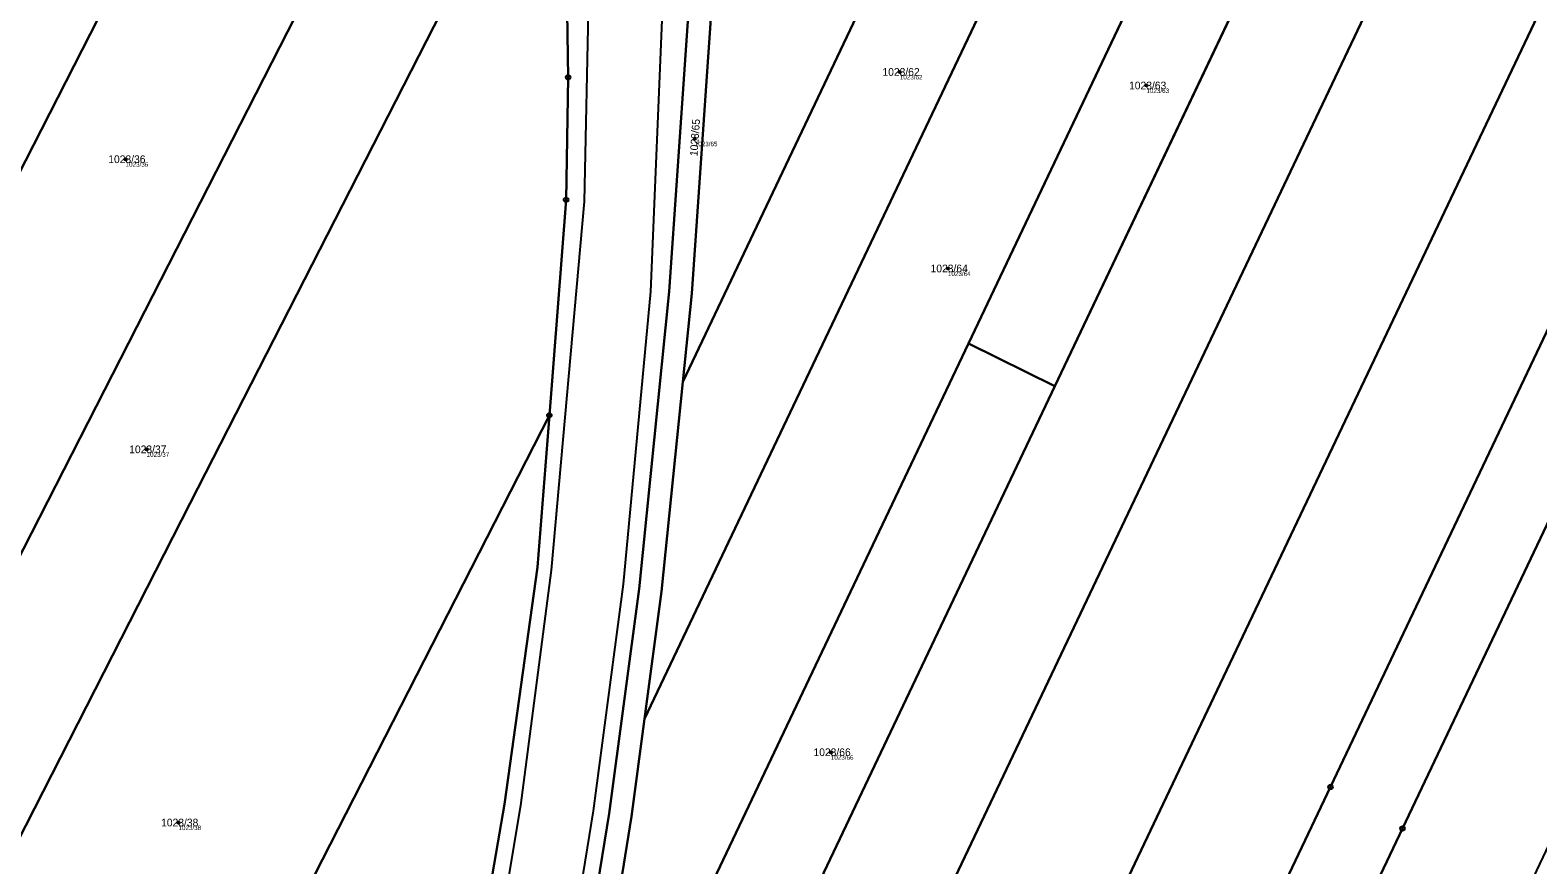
# Model space of a CAD drawing. Extents: x -761891 to -756141, y -1178507 to -1171885.
# Drawn here: x -759380.5 to -759047.8, y -1173401.7 to -1173217.5 of the extents above; entities that cross this region are included whole.
import ezdxf

# ---------------------------------------------------------------- set-up
doc = ezdxf.new("R2010")
doc.units = 0
for name, color, linetype in [('Definiční body', 7, 'Continuous'), ('Hranice parcel', 7, 'Continuous'), ('Parcelní čísla', 7, 'Continuous'), ('Polygon parcely', 7, 'Continuous'), ('Vnitřní kresba', 7, 'Continuous'), ('Značky bodu BP', 7, 'Continuous')]:
    doc.layers.add(name, color=color, linetype=linetype)

msp = doc.modelspace()

# ---------------------------------------------------------------- linework, layer by layer
at = {"layer": 'Definiční body'}
for centre in [(-759188.62, -1173226.71), (-759134.2, -1173229.71), (-759233.86, -1173241.45), (-759359.46, -1173245.98), (-759178, -1173270.09), (-759354.84, -1173310.01), (-759203.84, -1173376.86), (-759347.8, -1173392.38)]:
    msp.add_circle(centre, 0.25, dxfattribs=at)
at = {"layer": 'Hranice parcel'}
for p, q in [((-759153.47, -1173120.28), (-759236.49, -1173295.09)), ((-759173.5, -1173286.67), (-759110.27, -1173153.54)), ((-759154.42, -1173296.09), (-759093.02, -1173166.82)), ((-759154.42, -1173296.09), (-759173.5, -1173286.67))]:
    msp.add_line(p, q, dxfattribs=at)
for points in [[(-759262.44, -1173450.03), (-759252.77, -1173390.35), (-759246.17, -1173340.76), (-759239.52, -1173275.17), (-759234.03, -1173195.19), (-759227.86, -1173099.33), (-759227.37, -1173079.35), (-759227.9, -1173043.7), (-759228.27, -1173023.75), (-759229.8, -1172991.56), (-759231.35, -1172971.67), (-759235.74, -1172938.14), (-759236.43, -1172933.39), (-759238.63, -1172918.36), (-759242.68, -1172894.6), (-759247.54, -1172866.08), (-759251.15, -1172846.43), (-759260.37, -1172801.85), (-759264.84, -1172782.37), (-759286.7, -1172713.71)], [(-759467.98, -1173415.45), (-759406.63, -1173295.34), (-759335.12, -1173155.34), (-759276.12, -1173039.83)], [(-759442.86, -1173450.97), (-759355.26, -1173279.48), (-759267.66, -1173107.99)], [(-759133.77, -1173135.44), (-759189.31, -1173252.38), (-759244.93, -1173369.49)], [(-759427.35, -1173482.75), (-759345.2, -1173321.92), (-759262.83, -1173160.66)], [(-759262.83, -1173160.66), (-759261.81, -1173227.91), (-759262.27, -1173254.93), (-759265.96, -1173302.5)], [(-759071.43, -1173183.44), (-759149.49, -1173347.79), (-759227.35, -1173511.72), (-759305.41, -1173676.07)], [(-759044.39, -1173206.89), (-759120.74, -1173367.64), (-759198.13, -1173530.58), (-759274.48, -1173691.33)], [(-759236.49, -1173295.09), (-759234.52, -1173275.6), (-759230.2, -1173212.75)], [(-759021.44, -1173232.6), (-759093.6, -1173384.53), (-759170.13, -1173545.66), (-759245.99, -1173705.38)], [(-759006.97, -1173244.78), (-759077.69, -1173393.68), (-759154.01, -1173554.37), (-759229.58, -1173713.48)], [(-759262.02, -1173473.05), (-759217.76, -1173379.86), (-759173.5, -1173286.67)], [(-759282.92, -1173566.74), (-759218.62, -1173431.31), (-759154.42, -1173296.09)], [(-759244.93, -1173369.49), (-759241.18, -1173341.35), (-759236.49, -1173295.09)], [(-759393.52, -1173552.25), (-759329.86, -1173427.61), (-759265.96, -1173302.5)], [(-759265.96, -1173302.5), (-759268.56, -1173336.05), (-759275.87, -1173388.29), (-759285.29, -1173442.98), (-759293.79, -1173484.55), (-759312.76, -1173560.33)], [(-759244.93, -1173369.49), (-759247.8, -1173391.07), (-759257.5, -1173450.94), (-759262.02, -1173473.05)]]:
    msp.add_lwpolyline(points, dxfattribs=at)
at = {"layer": 'Polygon parcely'}
for points in [[(-759262.44, -1173450.03), (-759252.77, -1173390.35), (-759246.17, -1173340.76), (-759239.52, -1173275.17), (-759234.03, -1173195.19), (-759227.86, -1173099.33), (-759227.37, -1173079.35), (-759227.9, -1173043.7), (-759228.27, -1173023.75), (-759229.8, -1172991.56), (-759231.35, -1172971.67), (-759235.74, -1172938.14), (-759236.43, -1172933.39), (-759238.63, -1172918.36), (-759242.68, -1172894.6), (-759247.54, -1172866.08), (-759251.15, -1172846.43), (-759260.37, -1172801.85), (-759264.84, -1172782.37), (-759286.7, -1172713.71)], [(-759286.7, -1172713.71), (-759264.84, -1172782.37), (-759260.37, -1172801.85), (-759251.15, -1172846.43), (-759247.54, -1172866.08), (-759242.68, -1172894.6), (-759238.63, -1172918.36), (-759236.43, -1172933.39), (-759235.74, -1172938.14), (-759231.35, -1172971.67), (-759229.8, -1172991.56), (-759228.27, -1173023.75), (-759227.9, -1173043.7), (-759227.37, -1173079.35), (-759227.86, -1173099.33), (-759234.03, -1173195.19), (-759239.52, -1173275.17), (-759246.17, -1173340.76), (-759252.77, -1173390.35), (-759262.44, -1173450.03)], [(-759350.74, -1172717.06), (-759329.77, -1172772.63), (-759312.13, -1172832.39), (-759306.75, -1172862.12), (-759297.36, -1172924.96), (-759292.9, -1172965.39), (-759293.19, -1172970.59), (-759290.57, -1172974.13), (-759285.45, -1172985.9), (-759281.03, -1173010.63), (-759276.12, -1173039.83), (-759267.66, -1173107.99), (-759264.55, -1173132.91), (-759262.95, -1173152.89), (-759262.83, -1173160.66), (-759261.81, -1173227.91), (-759262.27, -1173254.93), (-759265.96, -1173302.5), (-759268.56, -1173336.05), (-759275.87, -1173388.29), (-759285.29, -1173442.98)], [(-759234.52, -1173275.6), (-759230.2, -1173212.75), (-759222.71, -1173096.17), (-759222.52, -1173086.38), (-759222.35, -1173079.37), (-759223.25, -1173023.59), (-759224.79, -1172991.23), (-759226.36, -1172971.14), (-759230.76, -1172937.49), (-759230.36, -1172930.74), (-759236.62, -1172891.72), (-759238.76, -1172887.69), (-759246.23, -1172845.45), (-759255.46, -1172800.79), (-759259.99, -1172781.05), (-759263.03, -1172771.51), (-759267.49, -1172757.49), (-759274.97, -1172734.01)], [(-759244.93, -1173369.49), (-759241.18, -1173341.35), (-759236.49, -1173295.09), (-759234.52, -1173275.6)], [(-759337.53, -1173732.28), (-759327.57, -1173705.07), (-759317.73, -1173676.97), (-759314.84, -1173668.5), (-759300.45, -1173626.39), (-759282.92, -1173566.74), (-759269.5, -1173509.6), (-759262.02, -1173473.05), (-759257.5, -1173450.94), (-759247.8, -1173391.07), (-759244.93, -1173369.49)]]:
    msp.add_lwpolyline(points, dxfattribs=at)
for points in [[(-759406.63, -1173295.34), (-759335.12, -1173155.34), (-759276.12, -1173039.83), (-759281.03, -1173010.63), (-759344.72, -1173135.32), (-759418.06, -1173278.9), (-759480.53, -1173401.2), (-759475.04, -1173406.94), (-759467.98, -1173415.45)], [(-759355.26, -1173279.48), (-759267.66, -1173107.99), (-759276.12, -1173039.83), (-759335.12, -1173155.34), (-759406.63, -1173295.34), (-759467.98, -1173415.45), (-759457.86, -1173427.65), (-759447.82, -1173442.35), (-759442.86, -1173450.97)], [(-759177.49, -1173101.77), (-759230.2, -1173212.75), (-759234.52, -1173275.6), (-759236.49, -1173295.09), (-759153.47, -1173120.28)], [(-759345.2, -1173321.92), (-759262.83, -1173160.66), (-759262.95, -1173152.89), (-759264.55, -1173132.91), (-759267.66, -1173107.99), (-759355.26, -1173279.48), (-759442.86, -1173450.97), (-759437.01, -1173461.12), (-759427.35, -1173482.75)], [(-759236.49, -1173295.09), (-759241.18, -1173341.35), (-759244.93, -1173369.49), (-759189.31, -1173252.38), (-759133.77, -1173135.44), (-759153.47, -1173120.28)], [(-759173.5, -1173286.67), (-759110.27, -1173153.54), (-759133.77, -1173135.44), (-759189.31, -1173252.38), (-759244.93, -1173369.49), (-759247.8, -1173391.07), (-759257.5, -1173450.94), (-759262.02, -1173473.05), (-759217.76, -1173379.86)], [(-759110.27, -1173153.54), (-759173.5, -1173286.67), (-759154.42, -1173296.09), (-759093.02, -1173166.82)], [(-759329.86, -1173427.61), (-759265.96, -1173302.5), (-759262.27, -1173254.93), (-759261.81, -1173227.91), (-759262.83, -1173160.66), (-759345.2, -1173321.92), (-759427.35, -1173482.75), (-759423.75, -1173490.8), (-759404.81, -1173526.93), (-759393.52, -1173552.25)], [(-759314.84, -1173668.5), (-759312.83, -1173672.41), (-759305.41, -1173676.07), (-759227.35, -1173511.72), (-759149.49, -1173347.79), (-759071.43, -1173183.44), (-759093.02, -1173166.82), (-759154.42, -1173296.09), (-759218.62, -1173431.31), (-759282.92, -1173566.74), (-759300.45, -1173626.39)], [(-759071.43, -1173183.44), (-759149.49, -1173347.79), (-759227.35, -1173511.72), (-759305.41, -1173676.07), (-759274.48, -1173691.33), (-759198.13, -1173530.58), (-759120.74, -1173367.64), (-759044.39, -1173206.89), (-759048.85, -1173200.83)], [(-759198.13, -1173530.58), (-759274.48, -1173691.33), (-759245.99, -1173705.38), (-759170.13, -1173545.66), (-759093.6, -1173384.53), (-759021.44, -1173232.6), (-759033.54, -1173221.64), (-759044.39, -1173206.89), (-759120.74, -1173367.64)], [(-759093.6, -1173384.53), (-759170.13, -1173545.66), (-759245.99, -1173705.38), (-759229.58, -1173713.48), (-759154.01, -1173554.37), (-759077.69, -1173393.68), (-759006.97, -1173244.78), (-759009.25, -1173243.65), (-759021.44, -1173232.6)], [(-759201.98, -1173727.1), (-759126.86, -1173568.94), (-759050.89, -1173408.99), (-758979.37, -1173258.41), (-759006.97, -1173244.78), (-759077.69, -1173393.68), (-759154.01, -1173554.37), (-759229.58, -1173713.48)], [(-759218.62, -1173431.31), (-759154.42, -1173296.09), (-759173.5, -1173286.67), (-759217.76, -1173379.86), (-759262.02, -1173473.05), (-759269.5, -1173509.6), (-759282.92, -1173566.74)], [(-759312.76, -1173560.33), (-759293.79, -1173484.55), (-759285.29, -1173442.98), (-759275.87, -1173388.29), (-759268.56, -1173336.05), (-759265.96, -1173302.5), (-759329.86, -1173427.61), (-759393.52, -1173552.25), (-759384.64, -1173572.18), (-759384.21, -1173575.3), (-759365.59, -1173608.35), (-759343.4, -1173638.29)]]:
    msp.add_lwpolyline(points, close=True, dxfattribs=at)
at = {"layer": 'Vnitřní kresba'}
for p, q in [((-759256.11, -1173153.27), (-759258.3, -1173255.28)), ((-759240.26, -1173194.72), (-759243.64, -1173275.14)), ((-759258.3, -1173255.28), (-759265.59, -1173336.65)), ((-759243.64, -1173275.14), (-759249.69, -1173339.73)), ((-759265.59, -1173336.65), (-759272.3, -1173388.64)), ((-759249.69, -1173339.73), (-759256.29, -1173389.79)), ((-759272.3, -1173388.64), (-759281.51, -1173443.66)), ((-759256.29, -1173389.79), (-759266.08, -1173449.29))]:
    msp.add_line(p, q, dxfattribs=at)
at = {"layer": 'Značky bodu BP'}
for centre, radius in [((-759261.81, -1173227.91), 0.5), ((-759261.81, -1173227.91), 0.0303), ((-759262.27, -1173254.93), 0.5), ((-759262.27, -1173254.93), 0.0303), ((-759265.96, -1173302.5), 0.5), ((-759265.96, -1173302.5), 0.0303), ((-759093.6, -1173384.53), 0.5), ((-759093.6, -1173384.53), 0.0303), ((-759077.69, -1173393.68), 0.5), ((-759077.69, -1173393.68), 0.0303)]:
    msp.add_circle(centre, radius, dxfattribs=at)

# ---------------------------------------------------------------- texts
at = {"layer": 'Definiční body'}
for s, p in [('1023/62', (-759188.62, -1173228.37)), ('1023/63', (-759134.2, -1173231.37)), ('1023/65', (-759233.86, -1173243.11)), ('1023/36', (-759359.46, -1173247.64)), ('1023/64', (-759178, -1173271.75)), ('1023/37', (-759354.84, -1173311.67)), ('1023/66', (-759203.84, -1173378.52)), ('1023/38', (-759347.8, -1173394.04))]:
    msp.add_text(s, height=1, dxfattribs=at).set_placement(p)
at = {"layer": 'Parcelní čísla'}
for s, p in [('1023/62', (-759192.46, -1173227.56)), ('1023/63', (-759138.04, -1173230.56)), ('1023/36', (-759363.3, -1173246.83)), ('1023/64', (-759181.84, -1173270.94)), ('1023/37', (-759358.68, -1173310.86)), ('1023/66', (-759207.68, -1173377.71)), ('1023/38', (-759351.64, -1173393.23))]:
    msp.add_text(s, height=1.7, dxfattribs=at).set_placement(p)
msp.add_text('1023/65', height=1.7, rotation=86, dxfattribs=at).set_placement((-759233.28, -1173245.34))

doc.saveas('drawing.dxf')
